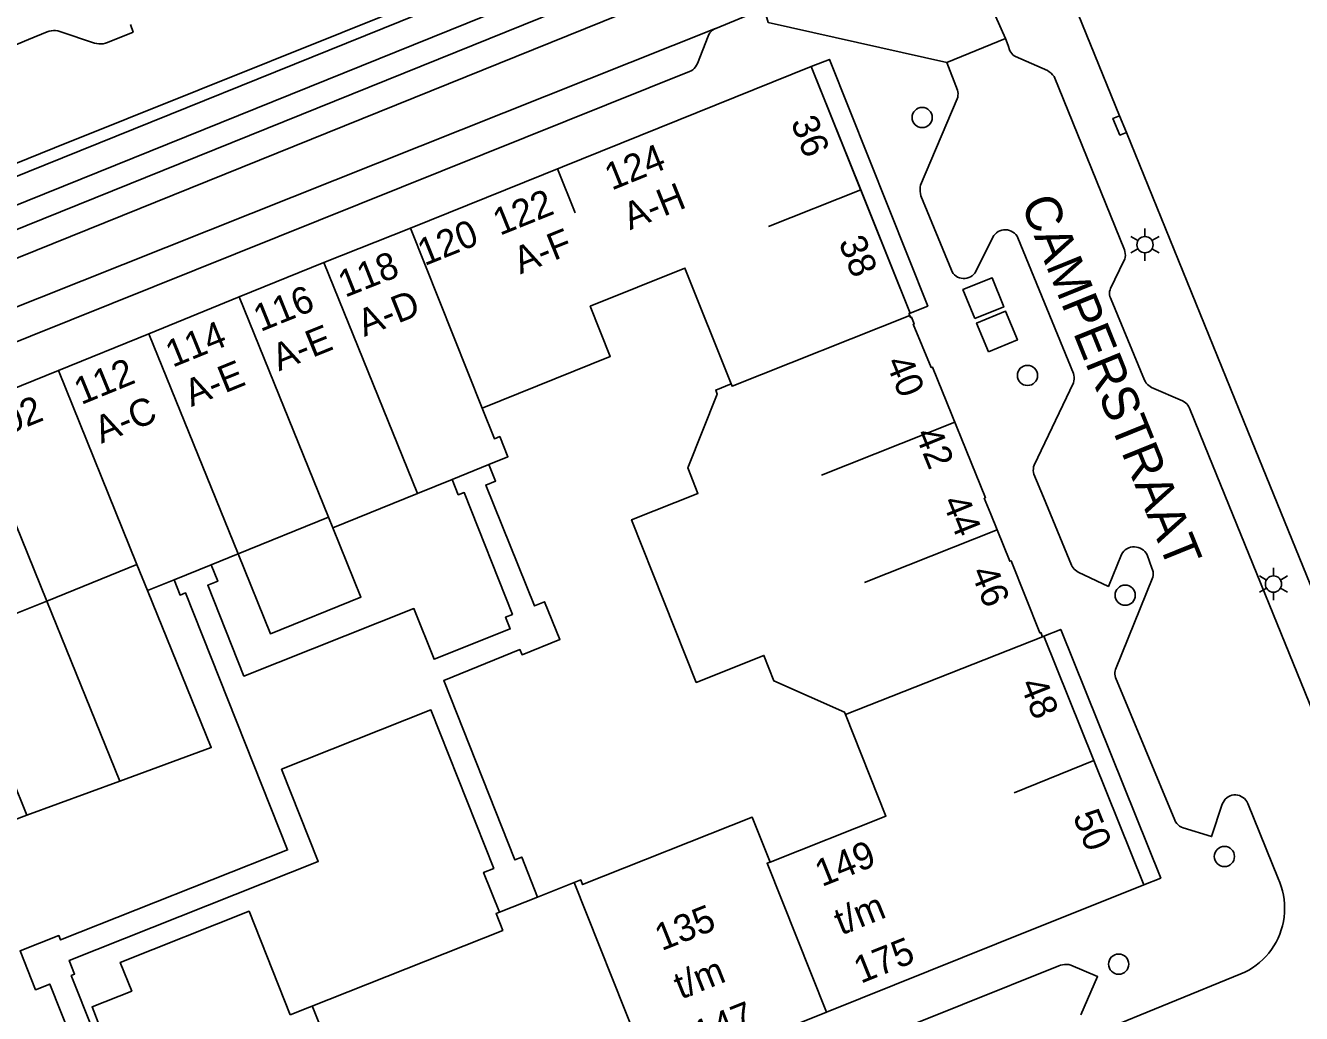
# Model space of a CAD drawing. Extents: x 122462 to 123306, y 485548 to 486417.
# Drawn here: x 122667.6 to 122738.3, y 485638.3 to 485693.1 of the extents above; entities that cross this region are included whole.
import ezdxf

# ---------------------------------------------------------------- set-up
doc = ezdxf.new("R2010")
doc.units = 0
for name, color, linetype in [('Level 1', 7, 'Continuous'), ('Level 10', 7, 'Continuous'), ('Level 17', 7, 'Continuous'), ('Level 19', 7, 'Continuous'), ('Level 23', 7, 'Continuous'), ('Level 37', 7, 'Continuous'), ('Level 4', 7, 'Continuous'), ('Level 40', 7, 'Continuous'), ('Level 42', 7, 'Continuous'), ('Level 5', 7, 'Continuous'), ('Level 50', 7, 'Continuous'), ('Level 53', 7, 'Continuous'), ('Level 58', 7, 'Continuous'), ('Level 59', 7, 'Continuous')]:
    doc.layers.add(name, color=color, linetype=linetype)

msp = doc.modelspace()

# ---------------------------------------------------------------- linework, layer by layer
at = {"layer": 'Level 1'}
for p, q in [((122728.234, 485688.129), (122728.611, 485687.203)), ((122688.908, 485681.891), (122684.11, 485679.979)), ((122684.11, 485679.979), (122679.42, 485678.079)), ((122679.42, 485678.079), (122674.4, 485676.039)), ((122674.4, 485676.039), (122669.39, 485673.989)), ((122669.39, 485673.989), (122664.385, 485671.963)), ((122691.223, 485667.961), (122693.259, 485668.786)), ((122689.296, 485667.18), (122691.223, 485667.961)), ((122684.606, 485665.28), (122689.296, 485667.18)), ((122679.349, 485663.828), (122684.37, 485665.862)), ((122684.37, 485665.862), (122684.606, 485665.28)), ((122677.854, 485663.223), (122679.349, 485663.828)), ((122668.74, 485661.212), (122673.746, 485663.24)), ((122673.746, 485663.24), (122674.331, 485661.796)), ((122675.803, 485662.392), (122677.854, 485663.223)), ((122674.331, 485661.796), (122675.803, 485662.392)), ((122663.665, 485659.157), (122668.74, 485661.212)), ((122697.988, 485645.602), (122695.964, 485644.798)), ((122695.964, 485644.798), (122693.839, 485643.954)), ((122702.39, 485634.579), (122711.979, 485638.41))]:
    msp.add_line(p, q, dxfattribs=at)
for points in [[(122756.8, 485709.278), (122725.009, 485696.059), (122728.234, 485688.129)], [(122713.877, 485684.022), (122711.137, 485690.849), (122688.908, 485681.891)], [(122728.611, 485687.203), (122735.346, 485670.641), (122742.08, 485654.079), (122743.749, 485654.76)], [(122716.593, 485677.053), (122716.553, 485677.154), (122716.622, 485677.182), (122713.877, 485684.022)], [(122692.889, 485671.905), (122699.991, 485674.773), (122698.88, 485677.559), (122704.128, 485679.678), (122706.691, 485673.252)], [(122723.96, 485659.232), (122723.867, 485659.463), (122723.815, 485659.442), (122722.21, 485663.446), (122722.141, 485663.418), (122721.084, 485666.038), (122720.729, 485666.917), (122720.787, 485666.94), (122717.855, 485674.185), (122717.791, 485674.159), (122716.787, 485676.561), (122716.848, 485676.585), (122716.7, 485676.958), (122716.64, 485676.934), (122716.593, 485677.053)], [(122706.691, 485673.252), (122705.835, 485672.911), (122705.924, 485672.689), (122704.285, 485668.591), (122704.846, 485667.178), (122701.175, 485665.719), (122704.757, 485656.705), (122708.508, 485658.196), (122709.068, 485656.784), (122712.986, 485655.052), (122713.041, 485654.913)], [(122693.259, 485668.786), (122694.311, 485669.212), (122693.858, 485670.329), (122693.564, 485670.212), (122692.889, 485671.905)], [(122711.979, 485638.41), (122721.4, 485642.198), (122729.582, 485645.476), (122724.039, 485659.264), (122723.96, 485659.232)], [(122713.041, 485654.913), (122715.276, 485649.29), (122708.854, 485646.737)], [(122708.854, 485646.737), (122707.864, 485649.227), (122698.459, 485645.492), (122698.357, 485645.748), (122697.988, 485645.602)], [(122693.839, 485643.954), (122693.655, 485643.881), (122694.024, 485642.952), (122682.238, 485638.273)]]:
    msp.add_lwpolyline(points, dxfattribs=at)
at = {"layer": 'Level 10'}
for points in [[(122716.622, 485677.182), (122711.137, 485690.849), (122712.139, 485691.249), (122717.596, 485677.571), (122716.622, 485677.182)], [(122729.582, 485645.476), (122724.039, 485659.264), (122724.967, 485659.637), (122730.51, 485645.849), (122729.582, 485645.476)]]:
    msp.add_lwpolyline(points, dxfattribs=at)
at = {"layer": 'Level 17'}
for p, q in [((122708.742, 485693.287), (122718.652, 485691.077)), ((122660.23, 485674.806), (122705.834, 485692.97)), ((122718.652, 485691.077), (122721.912, 485692.4))]:
    msp.add_line(p, q, dxfattribs=at)
for points in [[(122709.48, 485702.109), (122709.528, 485702.192), (122709.561, 485702.281), (122709.581, 485702.375), (122709.585, 485702.47), (122709.574, 485702.565), (122709.548, 485702.657), (122709.508, 485702.744), (122709.454, 485702.823), (122709.389, 485702.893), (122709.313, 485702.952), (122709.23, 485702.998), (122709.14, 485703.03), (122709.046, 485703.047), (122708.95, 485703.049), (122704.34, 485700.629), (122693.14, 485695.979), (122669.178, 485686.34), (122636.16, 485672.989), (122614.01, 485664.019), (122548.688, 485637.731), (122544.761, 485636.151)], [(122721.912, 485692.4), (122721.04, 485694.353), (122722.325, 485697.348)], [(122705.834, 485692.97), (122705.839, 485692.972), (122707.667, 485693.722), (122708.537, 485694.018), (122708.742, 485693.287)], [(122660.646, 485689.393), (122667.737, 485692.344), (122668.774, 485692.775), (122668.885, 485692.813), (122669, 485692.837), (122669.118, 485692.848), (122669.235, 485692.845), (122669.351, 485692.828), (122669.465, 485692.797), (122671.397, 485692.152), (122671.516, 485692.123), (122671.637, 485692.108), (122671.759, 485692.107), (122671.881, 485692.12), (122672, 485692.147), (122672.115, 485692.187), (122673.534, 485692.763), (122673.397, 485693.184)], [(122705.834, 485692.97), (122705.743, 485692.926), (122705.658, 485692.869), (122705.583, 485692.802), (122705.517, 485692.725), (122705.463, 485692.639), (122705.421, 485692.547), (122704.821, 485691.022), (122704.775, 485690.924), (122704.716, 485690.834), (122704.645, 485690.752), (122704.563, 485690.68), (122704.473, 485690.62), (122704.376, 485690.573), (122663.22, 485674.061)], [(122721.912, 485692.4), (122722.052, 485692.027), (122722.153, 485691.721), (122722.198, 485691.643), (122722.253, 485691.572), (122722.316, 485691.508), (122722.387, 485691.452), (122722.464, 485691.406), (122724.231, 485690.625), (122724.334, 485690.558), (122724.43, 485690.482), (122724.518, 485690.396), (122724.598, 485690.303), (122728.495, 485680.688), (122728.528, 485680.589), (122728.546, 485680.486), (122728.55, 485680.381), (122728.539, 485680.277), (122728.514, 485680.176), (122728.475, 485680.079), (122727.733, 485678.553), (122727.7, 485678.468), (122727.679, 485678.38), (122727.67, 485678.289), (122727.674, 485678.198), (122727.691, 485678.109), (122727.719, 485678.022), (122727.76, 485677.941), (122729.617, 485673.461), (122729.659, 485673.375), (122729.711, 485673.296), (122729.774, 485673.223), (122729.845, 485673.16), (122729.923, 485673.106), (122730.008, 485673.062), (122731.722, 485672.308), (122731.807, 485672.264), (122731.887, 485672.209), (122731.958, 485672.144), (122732.02, 485672.071), (122732.073, 485671.99), (122732.114, 485671.903), (122732.942, 485669.865), (122739.871, 485652.805)], [(122718.652, 485691.077), (122719.239, 485689.55), (122719.263, 485689.454), (122719.273, 485689.355), (122719.271, 485689.256), (122719.254, 485689.158), (122719.225, 485689.063), (122717.195, 485684.28), (122717.174, 485684.162), (122717.165, 485684.043), (122717.168, 485683.923), (122717.183, 485683.805), (122717.21, 485683.688), (122718.902, 485679.565), (122718.948, 485679.469), (122719.008, 485679.381), (122719.08, 485679.303), (122719.161, 485679.235), (122719.252, 485679.179), (122719.35, 485679.137), (122719.452, 485679.109), (122719.558, 485679.096), (122719.664, 485679.098), (122719.769, 485679.115), (122719.871, 485679.147), (122719.967, 485679.193), (122720.055, 485679.251), (122720.134, 485679.322), (122720.203, 485679.404), (122720.259, 485679.494), (122721.199, 485681.389), (122721.256, 485681.481), (122721.325, 485681.564), (122721.405, 485681.637), (122721.495, 485681.698), (122721.592, 485681.746), (122721.695, 485681.78), (122721.801, 485681.8), (122721.909, 485681.804), (122722.017, 485681.793), (122722.122, 485681.768), (122722.223, 485681.728), (122722.317, 485681.674), (122722.403, 485681.608), (122722.478, 485681.531), (122722.543, 485681.443), (122722.594, 485681.348), (122725.673, 485673.831), (122725.7, 485673.73), (122725.714, 485673.626), (122725.714, 485673.521), (122725.7, 485673.417), (122725.673, 485673.316), (122723.496, 485668.749), (122723.466, 485668.65), (122723.449, 485668.548), (122723.446, 485668.445), (122723.457, 485668.342), (122723.481, 485668.242), (122724.003, 485666.98), (122725.561, 485663.211), (122725.601, 485663.128), (122725.652, 485663.051), (122725.711, 485662.981), (122725.779, 485662.918), (122725.853, 485662.864), (122725.934, 485662.82), (122727.616, 485662.022), (122728.339, 485663.799), (122728.397, 485663.891), (122728.467, 485663.975), (122728.547, 485664.048), (122728.637, 485664.11), (122728.735, 485664.158), (122728.838, 485664.193), (122728.945, 485664.214), (122729.054, 485664.219), (122729.162, 485664.21), (122729.268, 485664.186), (122729.37, 485664.147), (122729.466, 485664.095), (122729.554, 485664.03), (122729.632, 485663.954), (122729.699, 485663.868), (122729.753, 485663.774), (122730.027, 485663.031), (122730.065, 485662.937), (122730.088, 485662.839), (122730.096, 485662.738), (122730.089, 485662.637), (122730.066, 485662.538), (122728.008, 485657.423), (122727.98, 485657.334), (122727.966, 485657.242), (122727.966, 485657.149), (122727.981, 485657.057), (122728.01, 485656.968), (122731.289, 485649.067), (122731.338, 485648.97), (122731.401, 485648.881), (122731.476, 485648.802)], [(122731.476, 485648.802), (122731.562, 485648.735), (122731.657, 485648.681), (122731.758, 485648.641), (122733.328, 485648.155), (122733.927, 485649.949), (122733.968, 485650.048), (122734.023, 485650.14), (122734.09, 485650.224), (122734.169, 485650.297), (122734.257, 485650.358), (122734.354, 485650.406), (122734.456, 485650.439), (122734.561, 485650.458), (122734.669, 485650.461), (122734.775, 485650.45), (122734.879, 485650.423), (122734.978, 485650.381), (122735.07, 485650.326), (122735.153, 485650.258), (122735.226, 485650.179), (122735.287, 485650.09), (122735.334, 485649.994), (122737.019, 485645.834), (122737.115, 485645.609), (122737.196, 485645.379), (122737.263, 485645.144), (122737.315, 485644.906), (122737.353, 485644.664), (122737.376, 485644.421), (122737.383, 485644.177), (122737.375, 485643.933), (122737.353, 485643.69), (122737.315, 485643.449), (122737.263, 485643.21), (122737.195, 485642.975), (122737.114, 485642.745), (122737.018, 485642.521), (122736.909, 485642.302), (122736.786, 485642.091), (122736.651, 485641.888), (122736.503, 485641.693), (122736.343, 485641.509), (122736.172, 485641.334), (122735.991, 485641.17), (122735.8, 485641.018), (122735.6, 485640.878), (122735.392, 485640.75), (122735.176, 485640.636), (122734.954, 485640.535), (122726.998, 485637.288)], [(122726.084, 485638.259), (122727.013, 485640.389), (122725.521, 485641.029), (122725.41, 485641.049), (122725.298, 485641.057), (122725.185, 485641.054), (122725.073, 485641.039), (122724.963, 485641.012), (122724.857, 485640.975), (122714.176, 485636.691)]]:
    msp.add_lwpolyline(points, dxfattribs=at)
at = {"layer": 'Level 19'}
for p, q in [((122672.788, 485651.22), (122668.74, 485661.212)), ((122667.645, 485649.332), (122663.665, 485659.157)), ((122672.788, 485651.22), (122667.645, 485649.332)), ((122667.645, 485649.332), (122662.764, 485647.539))]:
    msp.add_line(p, q, dxfattribs=at)
for points in [[(122695.964, 485644.798), (122695.083, 485647.014), (122694.701, 485646.862), (122690.753, 485656.81), (122694.979, 485658.52), (122695.096, 485658.232), (122697.196, 485659.084), (122696.349, 485661.171), (122695.797, 485660.947), (122693.084, 485667.639), (122693.633, 485667.862), (122693.259, 485668.786)], [(122691.223, 485667.961), (122691.563, 485667.103), (122691.89, 485667.232), (122694.569, 485660.475), (122694.185, 485660.323), (122694.447, 485659.663), (122690.221, 485657.985), (122689.104, 485660.797), (122679.678, 485657.052), (122677.675, 485662.093), (122678.222, 485662.314), (122677.854, 485663.223)], [(122675.803, 485662.392), (122676.141, 485661.543), (122676.442, 485661.663), (122682.099, 485647.412), (122669.514, 485642.417), (122669.416, 485642.664), (122667.268, 485641.812), (122668.122, 485639.66), (122668.91, 485639.973), (122670.094, 485636.991), (122669.52, 485636.763), (122670.367, 485634.635)], [(122674.331, 485661.796), (122677.868, 485653.086), (122672.788, 485651.22)], [(122693.839, 485643.954), (122692.963, 485646.165), (122693.531, 485646.39), (122690.044, 485655.174), (122681.765, 485651.888), (122683.799, 485646.764), (122669.99, 485641.283), (122670.292, 485640.523), (122670.099, 485640.446), (122671.293, 485637.444), (122671.692, 485637.603)]]:
    msp.add_lwpolyline(points, dxfattribs=at)
at = {"layer": 'Level 23'}
for points in [[(122684.606, 485665.28), (122686.166, 485661.429), (122681.145, 485659.395), (122679.349, 485663.828)], [(122671.692, 485637.603), (122671.254, 485638.707), (122673.453, 485639.58), (122672.82, 485641.175), (122679.961, 485644.009), (122682.238, 485638.273)]]:
    msp.add_lwpolyline(points, dxfattribs=at)
at = {"layer": 'Level 37'}
for points in [[(122831.695, 485753.286), (122749.349, 485719.414), (122746.888, 485718.394), (122744.433, 485717.362), (122741.982, 485716.318), (122739.537, 485715.262), (122737.097, 485714.193), (122734.663, 485713.112), (122732.234, 485712.019), (122729.811, 485710.913), (122727.393, 485709.796), (122725.051, 485708.714), (122722.702, 485707.646), (122720.348, 485706.592), (122717.987, 485705.55), (122715.621, 485704.523), (122713.249, 485703.509), (122710.871, 485702.509), (122708.487, 485701.522), (122706.098, 485700.549), (122540.465, 485633.647), (122497.591, 485615.701), (122462.03, 485601.437)], [(122832.259, 485751.918), (122749.912, 485718.045), (122747.458, 485717.028), (122745.009, 485715.999), (122742.566, 485714.958), (122740.128, 485713.905), (122737.695, 485712.839), (122735.267, 485711.761), (122732.845, 485710.671), (122730.428, 485709.568), (122728.017, 485708.454), (122725.667, 485707.369), (122723.311, 485706.297), (122720.949, 485705.239), (122718.581, 485704.195), (122716.207, 485703.164), (122713.827, 485702.146), (122711.441, 485701.143), (122709.049, 485700.153), (122706.652, 485699.177), (122541.028, 485632.278), (122498.152, 485614.332), (122462.03, 485599.841)], [(122462.03, 485598.45), (122499.057, 485613.321), (122548.623, 485633.976), (122706.621, 485697.803), (122708.996, 485698.77), (122711.365, 485699.751), (122713.729, 485700.746), (122716.087, 485701.753), (122718.44, 485702.774), (122720.787, 485703.808), (122723.127, 485704.856), (122725.462, 485705.916), (122727.791, 485706.99), (122730.21, 485708.107), (122732.634, 485709.211), (122735.064, 485710.304), (122737.499, 485711.384), (122739.94, 485712.452), (122742.386, 485713.508), (122744.837, 485714.552), (122747.294, 485715.584), (122749.755, 485716.603), (122832.9, 485750.796)], [(122833.463, 485749.428), (122750.317, 485715.234), (122747.862, 485714.217), (122745.413, 485713.189), (122742.969, 485712.148), (122740.53, 485711.095), (122738.096, 485710.029), (122735.667, 485708.952), (122733.244, 485707.863), (122730.827, 485706.761), (122728.414, 485705.648), (122726.078, 485704.571), (122723.735, 485703.506), (122721.387, 485702.455), (122719.033, 485701.418), (122716.672, 485700.394), (122714.306, 485699.383), (122711.935, 485698.385), (122709.557, 485697.401), (122707.175, 485696.431), (122549.185, 485632.607), (122499.617, 485611.951), (122462.03, 485596.856)]]:
    msp.add_lwpolyline(points, dxfattribs=at)
at = {"layer": 'Level 4'}
for p, q in [((122692.889, 485671.905), (122688.908, 485681.891)), ((122689.296, 485667.18), (122684.11, 485679.979)), ((122684.37, 485665.862), (122679.42, 485678.079)), ((122679.349, 485663.828), (122674.4, 485676.039)), ((122673.746, 485663.24), (122669.39, 485673.989)), ((122668.74, 485661.212), (122664.385, 485671.963)), ((122713.041, 485654.913), (122723.96, 485659.232)), ((122702.39, 485634.579), (122697.988, 485645.602))]:
    msp.add_line(p, q, dxfattribs=at)
for points in [[(122716.593, 485677.053), (122706.742, 485673.124), (122706.691, 485673.252)], [(122711.979, 485638.41), (122708.684, 485646.669), (122708.854, 485646.737)]]:
    msp.add_lwpolyline(points, dxfattribs=at)
at = {"layer": 'Level 40'}
msp.add_line((122728.234, 485688.129), (122728.235, 485688.129), dxfattribs=at)
msp.add_lwpolyline([(122728.611, 485687.203), (122728.245, 485687.053), (122727.865, 485687.977), (122728.234, 485688.129)], dxfattribs=at)
at = {"layer": 'Level 42'}
for points in [[(122720.199, 485676.874), (122719.548, 485678.486), (122721.16, 485679.137), (122721.811, 485677.525), (122720.199, 485676.874)], [(122720.968, 485675.028), (122720.301, 485676.63), (122721.903, 485677.297), (122722.57, 485675.695), (122720.968, 485675.028)]]:
    msp.add_lwpolyline(points, dxfattribs=at)
at = {"layer": 'Level 5'}
for p, q in [((122697.071, 485685.18), (122698.043, 485682.742)), ((122713.877, 485684.022), (122708.762, 485681.982)), ((122711.71, 485668.202), (122719.089, 485671.135)), ((122714.081, 485662.236), (122721.438, 485665.159)), ((122726.812, 485652.366), (122722.386, 485650.586)), ((122687.542, 485628.617), (122683.468, 485638.761))]:
    msp.add_line(p, q, dxfattribs=at)
at = {"layer": 'Level 50'}
for p, q in [((122729.638, 485681.423), (122729.638, 485681.873)), ((122729.248, 485681.198), (122728.858, 485681.423)), ((122730.417, 485681.423), (122730.027, 485681.198)), ((122729.248, 485680.748), (122728.858, 485680.523)), ((122729.638, 485680.073), (122729.638, 485680.523)), ((122730.417, 485680.523), (122730.027, 485680.748)), ((122736.373, 485662.38), (122735.983, 485662.605)), ((122736.763, 485662.605), (122736.763, 485663.055)), ((122737.542, 485662.605), (122737.152, 485662.38)), ((122736.373, 485661.93), (122735.983, 485661.705)), ((122737.542, 485661.705), (122737.152, 485661.93)), ((122736.763, 485661.255), (122736.763, 485661.705))]:
    msp.add_line(p, q, dxfattribs=at)
for centre in [(122729.638, 485680.973), (122736.763, 485662.155)]:
    msp.add_circle(centre, 0.45, dxfattribs=at)
at = {"layer": 'Level 53'}
for centre in [(122717.284, 485688.026), (122723.123, 485673.724), (122728.543, 485661.537), (122734.044, 485647.047), (122728.181, 485641.079)]:
    msp.add_circle(centre, 0.56, dxfattribs=at)

# ---------------------------------------------------------------- texts
at = {"layer": 'Level 58'}
for s, rotation, p in [('36', 291.75538, (122709.976, 485687.773)), ('124', 21.98459, (122700.066, 485683.969)), ('122', 21.98459, (122693.869, 485681.463)), ('A-H', 21.98459, (122701.084, 485681.772)), ('120', 21.98459, (122689.692, 485679.78)), ('A-F', 21.98459, (122695.006, 485679.322)), ('38', 291.7571, (122712.63, 485681.12)), ('118', 21.69372, (122685.282, 485678.027)), ('116', 22.05372, (122680.595, 485676.128)), ('A-D', 21.69372, (122686.351, 485675.856)), ('114', 22.11557, (122675.722, 485674.149)), ('A-E', 22.05372, (122681.616, 485673.944)), ('112', 22.25348, (122670.653, 485672.077)), ('A-E', 22.11557, (122676.76, 485671.97)), ('40', 292.04747, (122715.242, 485674.46)), ('102', 22.02048, (122665.555, 485670.01)), ('A-C', 22.25348, (122671.773, 485669.931)), ('42', 292.04747, (122716.863, 485670.485)), ('44', 292.04747, (122718.378, 485666.732)), ('46', 292.04747, (122719.958, 485662.817)), ('48', 291.89913, (122722.68, 485656.613)), ('50', 291.9291, (122725.621, 485649.294)), ('149', 21.8927, (122711.723, 485645.347)), ('135', 21.77669, (122702.84, 485641.794)), ('t/m', 21.8927, (122712.794, 485642.663)), ('175', 21.8927, (122713.878, 485639.983)), ('t/m', 21.77669, (122703.906, 485639.108)), ('147', 21.77669, (122704.984, 485636.426))]:
    msp.add_text(s, height=1.5, rotation=rotation, dxfattribs=at).set_placement(p)
at = {"layer": 'Level 59'}
msp.add_text('CAMPERSTRAAT', height=2, rotation=292.03546, dxfattribs=at).set_placement((122722.737, 485683.262))

doc.saveas('drawing.dxf')
